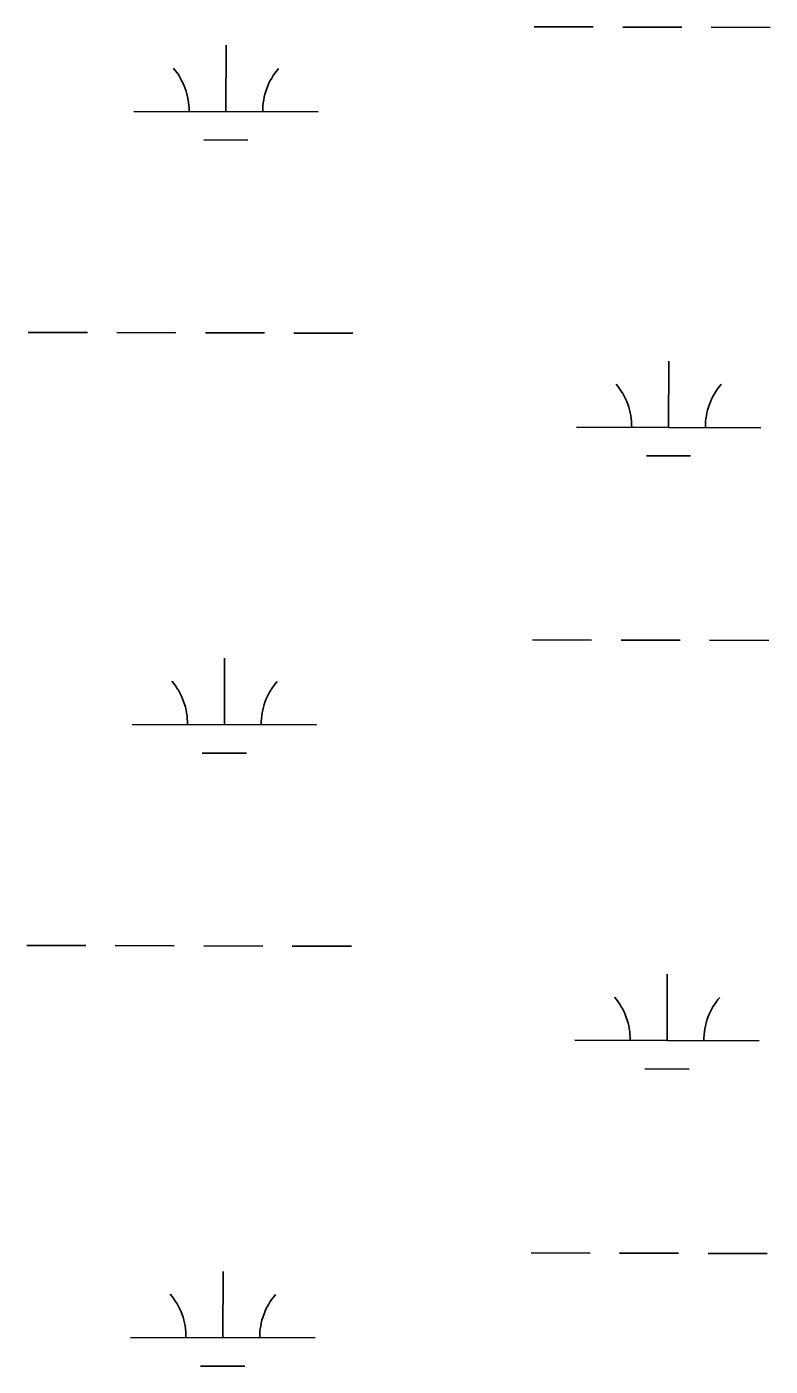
# Model space of a CAD drawing. Extents: x 3172297 to 3210190, y 958463 to 983887.
# Drawn here: x 3189432 to 3189835, y 973806 to 974533 of the extents above; entities that cross this region are included whole.
import ezdxf

# ---------------------------------------------------------------- set-up
doc = ezdxf.new("R2010")
doc.units = 0
doc.layers.add('V-WETL-SWMP', color=7, linetype='Continuous')

msp = doc.modelspace()

# ---------------------------------------------------------------- linework, layer by layer
at = {"layer": 'V-WETL-SWMP'}
for p, q in [((3189707.09, 974533.05), (3189739.09, 974532.97)), ((3189755.09, 974532.93), (3189787.09, 974532.85)), ((3189803.09, 974532.81), (3189835.09, 974532.73)), ((3189539.91, 974487.03), (3189540, 974523.03)), ((3189489.91, 974487.15), (3189589.91, 974486.91)), ((3189527.87, 974471.63), (3189551.87, 974471.57)), ((3189432.77, 974367.22), (3189464.77, 974367.15)), ((3189480.77, 974367.11), (3189512.77, 974367.03)), ((3189528.77, 974366.99), (3189560.77, 974366.91)), ((3189576.77, 974366.87), (3189608.77, 974366.79)), ((3189779.96, 974315.62), (3189780.05, 974351.62)), ((3189729.96, 974315.75), (3189829.96, 974315.5)), ((3189767.92, 974300.22), (3189791.92, 974300.16)), ((3189706.26, 974200.37), (3189738.26, 974200.29)), ((3189754.26, 974200.25), (3189786.26, 974200.18)), ((3189802.26, 974200.14), (3189834.26, 974200.06)), ((3189539.09, 974154.36), (3189539.17, 974190.36)), ((3189489.09, 974154.48), (3189589.09, 974154.23)), ((3189527.05, 974138.96), (3189551.05, 974138.9)), ((3189431.94, 974034.55), (3189463.94, 974034.47)), ((3189479.94, 974034.43), (3189511.94, 974034.35)), ((3189527.94, 974034.31), (3189559.94, 974034.23)), ((3189575.94, 974034.19), (3189607.94, 974034.12)), ((3189779.13, 973982.95), (3189779.22, 974018.95)), ((3189729.13, 973983.07), (3189829.13, 973982.83)), ((3189767.1, 973967.55), (3189791.1, 973967.49)), ((3189705.44, 973867.7), (3189737.44, 973867.62)), ((3189753.44, 973867.58), (3189785.44, 973867.5)), ((3189801.44, 973867.46), (3189833.44, 973867.38)), ((3189538.26, 973821.68), (3189538.35, 973857.68)), ((3189488.26, 973821.81), (3189588.26, 973821.56)), ((3189526.22, 973806.28), (3189550.22, 973806.22))]:
    msp.add_line(p, q, dxfattribs=at)
for centre, start, end in [((3189484.67, 974487.64), 359.0865, 40.63016), ((3189595.15, 974487.37), 139.0865, 180.63016), ((3189724.72, 974316.24), 359.0865, 40.63016), ((3189835.2, 974315.96), 139.0865, 180.63016), ((3189483.84, 974154.97), 359.0865, 40.63016), ((3189594.33, 974154.7), 139.0865, 180.63016), ((3189723.89, 973983.56), 359.0865, 40.63016), ((3189834.38, 973983.29), 139.0865, 180.63016), ((3189483.02, 973822.29), 359.0865, 40.63016), ((3189593.51, 973822.02), 139.0865, 180.63016)]:
    msp.add_arc(centre, 35.25, start, end, dxfattribs=at)

doc.saveas('drawing.dxf')
